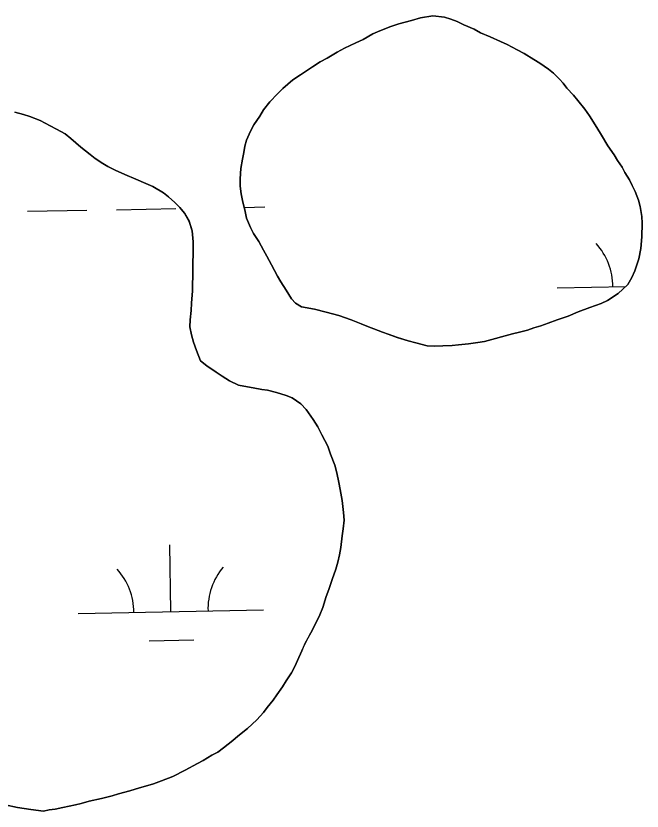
# Model space of a CAD drawing. Extents: x 3957609 to 3995875, y 234277 to 260273.
# Drawn here: x 3967787.1 to 3968124.8, y 253861.7 to 254290.5 of the extents above; entities that cross this region are included whole.
import ezdxf

# ---------------------------------------------------------------- set-up
doc = ezdxf.new("R2010")
doc.units = 0
doc.layers.add('V-TOPO-SHOR', color=7, linetype='Continuous')
doc.layers.add('V-WETL-SWMP', color=7, linetype='Continuous')

msp = doc.modelspace()

# ---------------------------------------------------------------- linework, layer by layer
at = {"layer": 'V-TOPO-SHOR'}
for points in [[(3968054.964, 254119.064), (3968058.624, 254119.972), (3968062.892, 254121.026), (3968066.4, 254122.237), (3968070.213, 254123.293), (3968074.178, 254124.809), (3968078.907, 254126.626), (3968084.854, 254128.592), (3968090.347, 254130.865), (3968096.602, 254133.286), (3968102.703, 254135.405), (3968106.059, 254137.072), (3968111.859, 254140.716), (3968117.051, 254145.58), (3968119.195, 254149.385), (3968120.881, 254153.037), (3968123.029, 254159.432), (3968124.11, 254165.066), (3968124.584, 254171.315), (3968124.754, 254178.782), (3968124.61, 254182.286), (3968123.709, 254187.621), (3968122.804, 254191.129), (3968120.987, 254195.858), (3968119.472, 254199.061), (3968117.954, 254202.115), (3968115.374, 254206.082), (3968114.01, 254208.828), (3968111.581, 254212.492), (3968109.607, 254215.546), (3968106.266, 254220.43), (3968102.776, 254226.076), (3968100.348, 254230.351), (3968096.401, 254236.607), (3968093.819, 254240.12), (3968090.022, 254244.852), (3968087.742, 254247.754), (3968084.246, 254251.572), (3968082.274, 254254.169), (3968080.144, 254256.307), (3968076.951, 254259.514), (3968074.367, 254261.654), (3968069.65, 254265.019), (3968066.304, 254267.008), (3968061.13, 254270.221), (3968057.479, 254272.212), (3968051.998, 254274.968), (3968048.347, 254276.654), (3968042.866, 254279.259), (3968037.689, 254281.403), (3968034.191, 254283.242), (3968028.711, 254285.694), (3968025.057, 254287.379), (3968021.555, 254288.76), (3968018.204, 254289.835), (3968011.96, 254290.459), (3968005.251, 254289.409), (3968000.37, 254288.051), (3967993.51, 254286.238), (3967989.237, 254284.725), (3967983.29, 254282.454), (3967979.628, 254280.787), (3967974.287, 254277.752), (3967970.32, 254275.935), (3967964.371, 254273.053), (3967960.402, 254270.93), (3967954.909, 254267.743), (3967951.247, 254265.619), (3967947.124, 254263.039), (3967940.561, 254258.635), (3967936.44, 254255.901), (3967931.095, 254251.345), (3967928.193, 254248.457), (3967924.068, 254244.199), (3967920.552, 254239.79), (3967918.561, 254236.441), (3967915.35, 254231.725), (3967913.664, 254228.376), (3967911.52, 254223.504), (3967910.596, 254220.156), (3967909.98, 254216.803), (3967909.359, 254213.301), (3967908.434, 254208.122), (3967907.963, 254202.637), (3967908.106, 254198.674), (3967908.552, 254194.56), (3967909.306, 254190.9), (3967910.662, 254184.953), (3967911.413, 254181.446), (3967913.689, 254176.41), (3967915.204, 254173.207), (3967918.088, 254168.782), (3967920.666, 254164.202), (3967922.335, 254160.997), (3967924.914, 254156.268), (3967928.098, 254150.163), (3967929.921, 254147.112), (3967932.805, 254142.532), (3967935.688, 254137.953), (3967937.816, 254135.512), (3967941.165, 254133.521)], [(3967884.568, 254110.043), (3967882.903, 254114.616), (3967881.846, 254118.429), (3967880.943, 254122.851), (3967881.105, 254126.66), (3967881.574, 254131.537), (3967881.738, 254135.649), (3967882.363, 254142.203), (3967882.371, 254145.553), (3967882.535, 254150.124), (3967882.547, 254154.697), (3967882.553, 254157.745), (3967882.717, 254161.859), (3967882.733, 254168.564), (3967882.137, 254174.51), (3967880.474, 254179.693), (3967878.047, 254184.119), (3967875.465, 254187.175), (3967872.88, 254189.771), (3967869.382, 254192.981), (3967866.646, 254195.121), (3967860.863, 254198.488), (3967857.209, 254200.02), (3967851.731, 254202.471), (3967845.945, 254204.925), (3967840.616, 254207.225), (3967836.659, 254209.215), (3967834.073, 254210.897), (3967829.813, 254213.5), (3967827.228, 254215.791), (3967822.057, 254219.767), (3967816.734, 254224.352), (3967813.693, 254226.797), (3967808.974, 254229.398), (3967805.626, 254231.235), (3967800.148, 254233.994), (3967794.667, 254236.14), (3967791.165, 254237.215), (3967786.596, 254238.598)], [(3967941.165, 254133.521), (3967948.171, 254132.284), (3967954.415, 254130.744), (3967961.268, 254128.899), (3967967.967, 254126.597), (3967973.296, 254124.451), (3967977.253, 254122.763), (3967980.146, 254121.69), (3967984.713, 254120.002), (3967987.759, 254118.927), (3967992.782, 254117.088), (3967998.568, 254115.245), (3968002.68, 254114.168), (3968008.925, 254112.627), (3968012.583, 254112.312), (3968017.307, 254112.607), (3968022.335, 254112.746), (3968025.841, 254113.041), (3968031.176, 254113.639), (3968036.208, 254114.389), (3968039.714, 254114.835), (3968054.964, 254119.064)], [(3967946.059, 253957.803), (3967948.204, 253961.608), (3967950.96, 253967.543), (3967952.646, 253971.502), (3967954.489, 253977.441), (3967955.871, 253981.095), (3967957.713, 253986.575), (3967959.556, 253992.058), (3967960.631, 253995.865), (3967961.557, 253999.824), (3967962.327, 254003.784), (3967963.105, 254010.031), (3967963.572, 254013.838), (3967964.041, 254018.563), (3967963.746, 254022.677), (3967963, 254029.079), (3967961.95, 254035.178), (3967961.196, 254038.838), (3967960.141, 254044.173), (3967959.085, 254048.138), (3967956.816, 254054.239), (3967955.3, 254058.509), (3967952.115, 254064.612), (3967949.84, 254068.886), (3967947.413, 254072.853), (3967943.616, 254078.196), (3967940.728, 254081.252), (3967936.166, 254084.463), (3967932.815, 254085.844), (3967927.638, 254087.382), (3967922.765, 254088.613), (3967919.718, 254089.077), (3967914.995, 254089.85), (3967911.95, 254090.466), (3967907.227, 254091.394), (3967902.206, 254093.692), (3967898.249, 254096.139), (3967895.054, 254098.281), (3967890.034, 254101.8), (3967886.688, 254104.399), (3967884.568, 254110.043)], [(3967781.398, 253865.102), (3967787.95, 253863.716), (3967795.107, 253862.63), (3967801.964, 253861.698), (3967805.014, 253862.3), (3967808.215, 253862.751), (3967812.485, 253863.654), (3967819.192, 253865.008), (3967822.241, 253865.764), (3967826.663, 253866.972), (3967833.221, 253868.477), (3967839.015, 253869.989), (3967842.369, 253871.045), (3967848.624, 253872.706), (3967853.807, 253874.218), (3967857.01, 253875.125), (3967861.28, 253876.485), (3967865.702, 253877.998), (3967871.654, 253880.421), (3967878.367, 253883.757), (3967885.08, 253887.399), (3967888.132, 253888.914), (3967892.711, 253891.798), (3967895.914, 253893.467), (3967899.121, 253895.898), (3967904.159, 253899.695), (3967906.756, 253902.126), (3967911.948, 253906.228), (3967916.988, 253910.938), (3967920.656, 253914.891), (3967922.643, 253917.478), (3967925.854, 253921.584), (3967927.842, 253924.322), (3967930.9, 253928.733), (3967932.891, 253931.928), (3967935.643, 253936.188), (3967937.48, 253939.69), (3967939.012, 253942.885), (3967941.31, 253948.062), (3967942.998, 253952.019), (3967946.059, 253957.803)]]:
    msp.add_lwpolyline(points, dxfattribs=at)
at = {"layer": 'V-WETL-SWMP'}
for p, q in [((3967910.143, 254187.226), (3967921.336, 254187.43)), ((3967793.357, 254185.103), (3967825.352, 254185.685)), ((3967841.349, 254185.975), (3967873.344, 254186.557)), ((3968078.998, 254143.859), (3968115.932, 254144.531)), ((3967870.702, 253969.23), (3967870.048, 254005.224)), ((3967820.711, 253968.321), (3967920.694, 253970.139)), ((3967858.985, 253953.584), (3967882.981, 253954.02))]:
    msp.add_line(p, q, dxfattribs=at)
for points in [[(3967941.164, 254133.521), (3967937.816, 254135.511), (3967935.689, 254137.954), (3967932.805, 254142.533), (3967929.921, 254147.112), (3967928.099, 254150.164), (3967924.914, 254156.268), (3967922.336, 254160.998), (3967920.667, 254164.203), (3967918.088, 254168.781), (3967915.204, 254173.207), (3967913.688, 254176.411), (3967911.414, 254181.446), (3967910.661, 254184.953), (3967909.305, 254190.899), (3967908.552, 254194.559), (3967908.105, 254198.674), (3967907.962, 254202.637), (3967908.433, 254208.122), (3967909.36, 254213.301), (3967909.979, 254216.804), (3967910.597, 254220.155), (3967911.519, 254223.505), (3967913.665, 254228.376), (3967915.349, 254231.725), (3967918.561, 254236.441), (3967920.551, 254239.789), (3967924.067, 254244.199), (3967928.192, 254248.456), (3967931.094, 254251.344), (3967936.44, 254255.902), (3967940.561, 254258.635), (3967947.125, 254263.038), (3967951.246, 254265.619), (3967954.908, 254267.743), (3967960.402, 254270.929), (3967964.37, 254273.053), (3967970.32, 254275.934), (3967974.287, 254277.752), (3967979.628, 254280.787), (3967983.289, 254282.454), (3967989.238, 254284.725), (3967993.509, 254286.238), (3968000.371, 254288.05), (3968005.251, 254289.409), (3968011.959, 254290.459), (3968018.205, 254289.834), (3968021.555, 254288.759), (3968025.057, 254287.379), (3968028.71, 254285.694), (3968034.19, 254283.242), (3968037.69, 254281.404), (3968042.866, 254279.258), (3968048.346, 254276.654), (3968051.999, 254274.968), (3968057.478, 254272.211), (3968061.13, 254270.221), (3968066.304, 254267.008), (3968069.651, 254265.019), (3968074.367, 254261.654), (3968076.952, 254259.515), (3968080.145, 254256.306), (3968082.273, 254254.168), (3968084.247, 254251.572), (3968087.743, 254247.754), (3968090.021, 254244.853), (3968093.819, 254240.119), (3968096.401, 254236.608), (3968100.348, 254230.35), (3968102.776, 254226.077), (3968106.266, 254220.43), (3968109.607, 254215.545), (3968111.58, 254212.492), (3968114.009, 254208.829), (3968115.374, 254206.082), (3968117.955, 254202.114), (3968119.471, 254199.062), (3968120.987, 254195.858), (3968122.804, 254191.13), (3968123.71, 254187.622), (3968124.611, 254182.286), (3968124.754, 254178.781), (3968124.583, 254171.314), (3968124.111, 254165.067), (3968123.03, 254159.432), (3968120.88, 254153.037), (3968119.195, 254149.384), (3968117.052, 254145.579), (3968111.859, 254140.716), (3968106.059, 254137.073), (3968102.702, 254135.405), (3968096.601, 254133.286), (3968090.347, 254130.864), (3968084.855, 254128.592), (3968078.907, 254126.625), (3968074.179, 254124.808), (3968070.213, 254123.294), (3968066.4, 254122.237), (3968062.892, 254121.027), (3968058.623, 254119.971), (3968054.963, 254119.065)], [(3967786.597, 254238.598), (3967791.165, 254237.215), (3967794.667, 254236.14), (3967800.148, 254233.993), (3967805.627, 254231.236), (3967808.975, 254229.399), (3967813.693, 254226.797), (3967816.734, 254224.351), (3967822.057, 254219.766), (3967827.228, 254215.791), (3967829.813, 254213.499), (3967834.073, 254210.897), (3967836.66, 254209.215), (3967840.617, 254207.224), (3967845.945, 254204.925), (3967851.73, 254202.472), (3967857.21, 254200.02), (3967860.863, 254198.487), (3967866.646, 254195.12), (3967869.383, 254192.98), (3967872.88, 254189.771), (3967875.465, 254187.174), (3967878.048, 254184.12), (3967880.475, 254179.694), (3967882.138, 254174.509), (3967882.733, 254168.564), (3967882.716, 254161.859), (3967882.554, 254157.745), (3967882.546, 254154.697), (3967882.535, 254150.125), (3967882.371, 254145.554), (3967882.363, 254142.202), (3967881.737, 254135.65), (3967881.574, 254131.536), (3967881.105, 254126.661), (3967880.943, 254122.851), (3967881.846, 254118.43), (3967882.903, 254114.617), (3967884.568, 254110.042)], [(3968054.963, 254119.065), (3968039.714, 254114.836), (3968036.208, 254114.388), (3968031.177, 254113.639), (3968025.842, 254113.042), (3968022.336, 254112.746), (3968017.307, 254112.606), (3968012.582, 254112.313), (3968008.925, 254112.627), (3968002.681, 254114.167), (3967998.569, 254115.244), (3967992.783, 254117.087), (3967987.759, 254118.928), (3967984.714, 254120.002), (3967980.146, 254121.69), (3967977.253, 254122.764), (3967973.295, 254124.45), (3967967.967, 254126.597), (3967961.268, 254128.899), (3967954.415, 254130.745), (3967948.17, 254132.285), (3967941.164, 254133.521)], [(3967884.568, 254110.042), (3967886.688, 254104.398), (3967890.034, 254101.799), (3967895.054, 254098.281), (3967898.249, 254096.14), (3967902.205, 254093.692), (3967907.228, 254091.394), (3967911.95, 254090.467), (3967914.996, 254089.85), (3967919.718, 254089.077), (3967922.765, 254088.612), (3967927.638, 254087.381), (3967932.816, 254085.844), (3967936.165, 254084.464), (3967940.729, 254081.252), (3967943.616, 254078.197), (3967947.413, 254072.854), (3967949.841, 254068.886), (3967952.116, 254064.613), (3967955.301, 254058.51), (3967956.815, 254054.239), (3967959.085, 254048.138), (3967960.142, 254044.173), (3967961.196, 254038.837), (3967961.949, 254035.178), (3967963, 254029.079), (3967963.746, 254022.677), (3967964.041, 254018.562), (3967963.572, 254013.839), (3967963.105, 254010.03), (3967962.327, 254003.784), (3967961.556, 253999.824), (3967960.631, 253995.864), (3967959.555, 253992.057), (3967957.713, 253986.576), (3967955.871, 253981.094), (3967954.49, 253977.44), (3967952.646, 253971.502), (3967950.96, 253967.544), (3967948.203, 253961.607), (3967946.06, 253957.803), (3967942.997, 253952.02), (3967941.311, 253948.062), (3967939.012, 253942.886), (3967937.481, 253939.69), (3967935.643, 253936.189), (3967932.89, 253931.929), (3967930.901, 253928.734), (3967927.842, 253924.322), (3967925.854, 253921.584), (3967922.643, 253917.478), (3967920.656, 253914.892), (3967916.989, 253910.939), (3967911.948, 253906.228), (3967906.757, 253902.126), (3967904.16, 253899.694), (3967899.122, 253895.897), (3967895.915, 253893.467), (3967892.711, 253891.798), (3967888.132, 253888.914), (3967885.08, 253887.398), (3967878.366, 253883.757), (3967871.653, 253880.422), (3967865.703, 253877.998), (3967861.28, 253876.485), (3967857.01, 253875.124), (3967853.808, 253874.218), (3967848.623, 253872.707), (3967842.37, 253871.046), (3967839.015, 253869.988), (3967833.221, 253868.478), (3967826.664, 253866.971), (3967822.242, 253865.763), (3967819.192, 253865.008), (3967812.484, 253863.654), (3967808.214, 253862.75), (3967805.013, 253862.301), (3967801.964, 253861.699), (3967795.108, 253862.63), (3967787.949, 253863.715), (3967781.399, 253865.103)]]:
    msp.add_lwpolyline(points, dxfattribs=at)
for centre, start, end in [((3968073.747, 254144.238), 0.26988, 41.81354), ((3967815.46, 253968.701), 0.26988, 41.81354), ((3967925.927, 253970.709), 140.26988, 181.81353)]:
    msp.add_arc(centre, 35.246, start, end, dxfattribs=at)

doc.saveas('drawing.dxf')
